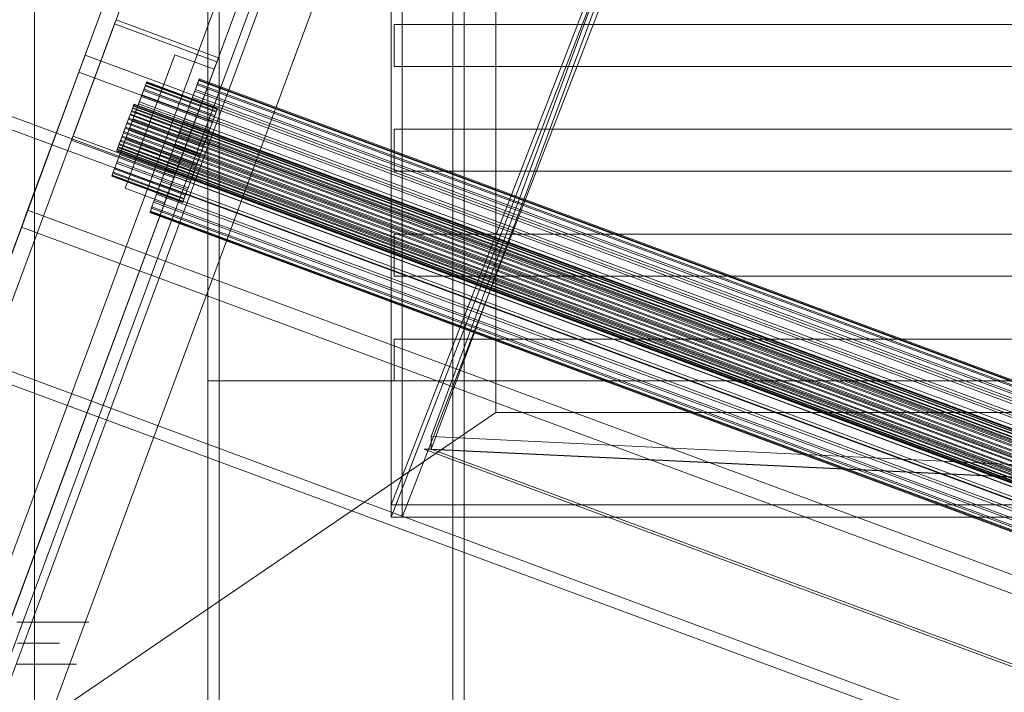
# Model space of a CAD drawing. Header units: millimetres. Extents: x -4395 to 65662, y -65530 to 6847.
# Tile 776 of 1034: x 26787 to 27021, y -18197 to -18036. Entities that reach past the tile are written whole.
import ezdxf

# ---------------------------------------------------------------- set-up
doc = ezdxf.new("R2010")
doc.units = ezdxf.units.MM
for name, color, linetype, lineweight in [('superior_C05', 7, 'Continuous', 0), ('superior_C06', 7, 'Continuous', 0), ('superior_CHUTE_GRIZZLY_SEPARADOR', 7, 'Continuous', 0), ('superior_fines-r33-C06-receiver', 7, 'Continuous', 0)]:
    doc.layers.add(name, color=color, linetype=linetype, lineweight=lineweight)

msp = doc.modelspace()

# ---------------------------------------------------------------- linework, layer by layer
at = {"layer": 'superior_C05'}
for p, q in [((26787.557, -18180), (26785.861, -18180)), ((26786.032, -18180), (26787.417, -18180)), ((26788.008, -18180), (26786.117, -18180)), ((26787.417, -18180), (26788.709, -18180)), ((26789.159, -18180), (26787.557, -18180)), ((26789.806, -18180), (26788.008, -18180)), ((26788.709, -18180), (26789.905, -18180)), ((26790.664, -18180), (26789.159, -18180)), ((26791.505, -18180), (26789.806, -18180)), ((26789.905, -18180), (26791.002, -18180)), ((26792.069, -18180), (26790.664, -18180)), ((26791.002, -18180), (26791.997, -18180)), ((26793.1, -18180), (26791.505, -18180)), ((26791.997, -18180), (26792.888, -18180)), ((26793.369, -18180), (26792.069, -18180)), ((26792.888, -18180), (26793.672, -18180)), ((26794.589, -18180), (26793.1, -18180)), ((26794.561, -18180), (26793.369, -18180)), ((26793.672, -18180), (26794.348, -18180)), ((26794.348, -18180), (26794.914, -18180)), ((26795.643, -18180), (26794.561, -18180)), ((26795.967, -18180), (26794.589, -18180)), ((26794.914, -18180), (26795.369, -18180)), ((26795.369, -18180), (26795.71, -18180)), ((26796.611, -18180), (26795.643, -18180)), ((26795.71, -18180), (26795.939, -18180)), ((26795.939, -18180), (26796.053, -18180)), ((26797.231, -18180), (26795.967, -18180)), ((26797.464, -18180), (26796.611, -18180)), ((26798.377, -18180), (26797.231, -18180)), ((26798.199, -18180), (26797.464, -18180)), ((26798.814, -18180), (26798.199, -18180)), ((26799.404, -18180), (26798.377, -18180)), ((26799.308, -18180), (26798.814, -18180)), ((26799.679, -18180), (26799.308, -18180)), ((26800.308, -18180), (26799.404, -18180)), ((26799.928, -18180), (26799.679, -18180)), ((26800.052, -18180), (26799.928, -18180)), ((26801.087, -18180), (26800.308, -18180)), ((26801.739, -18180), (26801.087, -18180)), ((26802.262, -18180), (26801.739, -18180)), ((26802.656, -18180), (26802.262, -18180)), ((26802.919, -18180), (26802.656, -18180)), ((26803.051, -18180), (26802.919, -18180)), ((26786.032, -18185), (26787.417, -18185)), ((26787.417, -18185), (26788.709, -18185)), ((26788.709, -18185), (26789.905, -18185)), ((26789.905, -18185), (26791.002, -18185)), ((26791.002, -18185), (26791.997, -18185)), ((26791.997, -18185), (26792.888, -18185)), ((26792.888, -18185), (26793.672, -18185)), ((26793.672, -18185), (26794.348, -18185)), ((26794.348, -18185), (26794.914, -18185)), ((26794.914, -18185), (26795.369, -18185)), ((26795.369, -18185), (26795.71, -18185)), ((26795.71, -18185), (26795.939, -18185)), ((26795.939, -18185), (26796.053, -18185)), ((26785.861, -18190), (26787.557, -18190)), ((26787.449, -18190), (26786.063, -18190)), ((26788.742, -18190), (26787.449, -18190)), ((26787.557, -18190), (26789.159, -18190)), ((26789.939, -18190), (26788.742, -18190)), ((26789.159, -18190), (26790.664, -18190)), ((26791.037, -18190), (26789.939, -18190)), ((26790.664, -18190), (26792.069, -18190)), ((26792.033, -18190), (26791.037, -18190)), ((26792.925, -18190), (26792.033, -18190)), ((26792.069, -18190), (26793.369, -18190)), ((26793.71, -18190), (26792.925, -18190)), ((26793.369, -18190), (26794.561, -18190)), ((26794.387, -18190), (26793.71, -18190)), ((26794.953, -18190), (26794.387, -18190)), ((26794.561, -18190), (26795.643, -18190)), ((26795.408, -18190), (26794.953, -18190)), ((26795.75, -18190), (26795.408, -18190)), ((26795.643, -18190), (26796.611, -18190)), ((26795.979, -18190), (26795.75, -18190)), ((26796.093, -18190), (26795.979, -18190)), ((26796.611, -18190), (26797.464, -18190)), ((26797.464, -18190), (26798.199, -18190)), ((26798.199, -18190), (26798.814, -18190)), ((26798.814, -18190), (26799.308, -18190)), ((26799.308, -18190), (26799.679, -18190)), ((26799.679, -18190), (26799.928, -18190)), ((26799.928, -18190), (26800.052, -18190))]:
    msp.add_line(p, q, dxfattribs=at)
at = {"layer": 'superior_C06'}
for p, q in [((26876.262, -17844.636), (26328.355, -19323.985)), ((26327.998, -19324.947), (26875.905, -17845.598)), ((26875.727, -17846.08), (26522.87, -18798.794)), ((26526.621, -18800.183), (26879.478, -17847.469)), ((26899.349, -17854.281), (26351.442, -19333.63)), ((26351.799, -19332.668), (26899.706, -17853.319)), ((26869.131, -17863.889), (26516.274, -18816.603)), ((26515.917, -18817.566), (26868.774, -17864.852)), ((26872.525, -17866.241), (26519.668, -18818.955)), ((26539.718, -18825.286), (26892.575, -17872.572)), ((26892.218, -17873.535), (26539.361, -18826.249)), ((26889.111, -17910.716), (26389.111, -19260.716)), ((26388.933, -19261.198), (26888.933, -17911.198)), ((26882.99, -17927.242), (26382.99, -19277.242)), ((26382.812, -19277.724), (26882.812, -17927.724)), ((26865.97, -17958.799), (26407.034, -19197.929)), ((26409.847, -19198.971), (26868.784, -17959.841)), ((26404.954, -19203.545), (26863.891, -17964.415)), ((26866.704, -17965.457), (26407.767, -19204.586)), ((26412.708, -19197.005), (26864.801, -17976.354)), ((26864.979, -17975.872), (26412.886, -19196.523)), ((26411.41, -19099.735), (26821.357, -17992.878)), ((26821.714, -17991.915), (26411.767, -19098.772)), ((26821.714, -17991.915), (26527.03, -18787.563)), ((26393.547, -19159.483), (26825.108, -17994.267)), ((26825.465, -17993.304), (26393.903, -19158.52)), ((26530.781, -18788.952), (26825.465, -17993.304)), ((26844.801, -18001.561), (26434.854, -19108.418)), ((26435.21, -19107.455), (26845.158, -18000.598)), ((26865.432, -18009.202), (26433.87, -19174.417)), ((26434.227, -19173.455), (26865.788, -18008.239)), ((26844.212, -18017.548), (26781.695, -18186.343)), ((26515.917, -18817.566), (26810.602, -18021.918)), ((26814.353, -18023.308), (26519.668, -18818.955)), ((27273.492, -18240.524), (26710.843, -18032.136)), ((26709.801, -18034.949), (27272.45, -18243.337)), ((26798.884, -18065.072), (26809.15, -18037.354)), ((26809.507, -18036.391), (26799.241, -18064.109)), ((26809.507, -18036.391), (26809.15, -18037.354)), ((26809.15, -18037.354), (26833.532, -18046.384)), ((26833.888, -18045.422), (26809.507, -18036.391)), ((26823.484, -18044.72), (26815.271, -18066.894)), ((26823.484, -18044.72), (26819.919, -18054.347)), ((26832.862, -18048.193), (26823.484, -18044.72)), ((26802.118, -18044.823), (26788.431, -18081.78)), ((26802.118, -18044.823), (26800.633, -18048.834)), ((27195.973, -18190.695), (26802.118, -18044.823)), ((26833.532, -18046.384), (26823.266, -18074.102)), ((26823.622, -18073.139), (26833.888, -18045.422)), ((26833.532, -18046.384), (26833.888, -18045.422)), ((26786.945, -18085.791), (26800.633, -18048.834)), ((26800.633, -18048.834), (27194.487, -18194.706)), ((26824.649, -18070.368), (26832.862, -18048.193)), ((26829.296, -18057.82), (26832.862, -18048.193)), ((26816.722, -18051.46), (26816.466, -18052.152)), ((26816.544, -18051.942), (26816.762, -18051.353)), ((26816.822, -18051.191), (26816.722, -18051.46)), ((26816.722, -18051.46), (26833.602, -18057.712)), ((26816.762, -18051.353), (26816.822, -18051.191)), ((26816.762, -18051.353), (26833.641, -18057.605)), ((26816.822, -18051.191), (26833.702, -18057.442)), ((26828.428, -18052.967), (26828.948, -18051.562)), ((26829.201, -18050.88), (26828.838, -18051.859)), ((26828.948, -18051.562), (26829.257, -18050.728)), ((26828.948, -18051.562), (27171.226, -18178.331)), ((26829.342, -18050.497), (26829.201, -18050.88)), ((26829.201, -18050.88), (27171.479, -18177.649)), ((26829.257, -18050.728), (26829.342, -18050.497)), ((26829.257, -18050.728), (27171.535, -18177.498)), ((26829.342, -18050.497), (27171.621, -18177.267)), ((26816.063, -18053.239), (26815.53, -18054.68)), ((26815.674, -18054.291), (26816.176, -18052.934)), ((26816.466, -18052.152), (26816.063, -18053.239)), ((26816.063, -18053.239), (26832.943, -18059.491)), ((26816.176, -18052.934), (26816.544, -18051.942)), ((26816.176, -18052.934), (26833.056, -18059.186)), ((26816.466, -18052.152), (26833.346, -18058.404)), ((26816.544, -18051.942), (26833.423, -18058.194)), ((26828.267, -18053.399), (26827.512, -18055.44)), ((26827.715, -18054.89), (26828.428, -18052.967)), ((26828.838, -18051.859), (26828.267, -18053.399)), ((26828.267, -18053.399), (27170.546, -18180.169)), ((26828.428, -18052.967), (27170.706, -18179.737)), ((26828.838, -18051.859), (27171.116, -18178.629)), ((26811.706, -18076.521), (26819.919, -18054.347)), ((26813.801, -18056.468), (26813.751, -18056.603)), ((26813.771, -18056.55), (26813.801, -18056.468)), ((26813.801, -18056.468), (27179.523, -18191.921)), ((26814.886, -18056.419), (26814.156, -18058.389)), ((26814.344, -18057.882), (26815.055, -18055.962)), ((26815.53, -18054.68), (26814.886, -18056.419)), ((26814.886, -18056.419), (26831.765, -18062.67)), ((26815.055, -18055.962), (26815.674, -18054.291)), ((26815.055, -18055.962), (26831.934, -18062.214)), ((26815.53, -18054.68), (26832.409, -18060.932)), ((26815.674, -18054.291), (26832.553, -18060.543)), ((26819.919, -18054.347), (26829.296, -18057.82)), ((26827.512, -18055.44), (26826.599, -18057.904)), ((26826.839, -18057.257), (26827.715, -18054.89)), ((26827.512, -18055.44), (27169.79, -18182.21)), ((26827.715, -18054.89), (27169.994, -18181.66)), ((26812.562, -18059.814), (26812.918, -18058.854)), ((26813.155, -18058.213), (26812.833, -18059.082)), ((26812.918, -18058.854), (26813.227, -18058.019)), ((26812.918, -18058.854), (27178.64, -18194.306)), ((26813.422, -18057.492), (26813.155, -18058.213)), ((26813.155, -18058.213), (27178.877, -18193.665)), ((26813.227, -18058.019), (26813.478, -18057.34)), ((26813.227, -18058.019), (27178.949, -18193.471)), ((26814.156, -18058.389), (26813.369, -18060.515)), ((26813.623, -18056.949), (26813.422, -18057.492)), ((26813.422, -18057.492), (27179.144, -18192.945)), ((26813.478, -18057.34), (26813.662, -18056.844)), ((26813.478, -18057.34), (27179.2, -18192.792)), ((26813.568, -18059.976), (26814.344, -18057.882)), ((26813.751, -18056.603), (26813.623, -18056.949)), ((26813.623, -18056.949), (27179.345, -18192.402)), ((26813.662, -18056.844), (26813.771, -18056.55)), ((26813.662, -18056.844), (27179.384, -18192.296)), ((26813.751, -18056.603), (27179.473, -18192.056)), ((26813.771, -18056.55), (27179.493, -18192.002)), ((26814.156, -18058.389), (26831.036, -18064.641)), ((26814.344, -18057.882), (26831.223, -18064.133)), ((26829.296, -18057.82), (26821.084, -18079.994)), ((26826.599, -18057.904), (26825.565, -18060.695)), ((26825.832, -18059.976), (26826.839, -18057.257)), ((26826.599, -18057.904), (27168.877, -18184.674)), ((26826.839, -18057.257), (27169.117, -18184.027)), ((26832.943, -18059.491), (26833.346, -18058.404)), ((26833.423, -18058.194), (26833.056, -18059.186)), ((26833.346, -18058.404), (26833.602, -18057.712)), ((26833.641, -18057.605), (26833.423, -18058.194)), ((26833.602, -18057.712), (26833.702, -18057.442)), ((26833.702, -18057.442), (26833.641, -18057.605)), ((26812.074, -18061.13), (26811.667, -18062.23)), ((26811.769, -18061.956), (26812.174, -18060.861)), ((26812.468, -18060.067), (26812.074, -18061.13)), ((26812.074, -18061.13), (27177.796, -18196.583)), ((26812.174, -18060.861), (26812.562, -18059.814)), ((26812.174, -18060.861), (27177.896, -18196.314)), ((26812.833, -18059.082), (26812.468, -18060.067)), ((26812.468, -18060.067), (27178.19, -18195.52)), ((26813.369, -18060.515), (26812.554, -18062.715)), ((26812.562, -18059.814), (27178.284, -18195.266)), ((26812.757, -18062.166), (26813.568, -18059.976)), ((26812.833, -18059.082), (27178.555, -18194.535)), ((26813.369, -18060.515), (26830.248, -18066.767)), ((26813.568, -18059.976), (26830.448, -18066.228)), ((26825.565, -18060.695), (26824.45, -18063.707)), ((26824.733, -18062.944), (26825.832, -18059.976)), ((26825.565, -18060.695), (27167.844, -18187.465)), ((26825.832, -18059.976), (27168.11, -18186.746)), ((26831.765, -18062.67), (26832.409, -18060.932)), ((26832.553, -18060.543), (26831.934, -18062.214)), ((26832.409, -18060.932), (26832.943, -18059.491)), ((26833.056, -18059.186), (26832.553, -18060.543)), ((26811.262, -18063.325), (26810.874, -18064.372)), ((26810.968, -18064.119), (26811.361, -18063.056)), ((26811.667, -18062.23), (26811.262, -18063.325)), ((26811.262, -18063.325), (27176.984, -18198.778)), ((26811.361, -18063.056), (26811.769, -18061.956)), ((26811.361, -18063.056), (27177.083, -18198.508)), ((26811.667, -18062.23), (27177.389, -18197.683)), ((26812.554, -18062.715), (26811.743, -18064.904)), ((26811.769, -18061.956), (27177.491, -18197.408)), ((26811.942, -18064.366), (26812.757, -18062.166)), ((26812.554, -18062.715), (26829.433, -18068.967)), ((26812.757, -18062.166), (26829.637, -18068.417)), ((26823.584, -18066.045), (26824.733, -18062.944)), ((26824.733, -18062.944), (27167.011, -18189.713)), ((26831.036, -18064.641), (26831.765, -18062.67)), ((26831.934, -18062.214), (26831.223, -18064.133)), ((26798.884, -18065.072), (26799.241, -18064.109)), ((26823.266, -18074.102), (26798.884, -18065.072)), ((26799.241, -18064.109), (26823.622, -18073.139)), ((26810.518, -18065.332), (26810.209, -18066.167)), ((26810.281, -18065.973), (26810.603, -18065.104)), ((26810.874, -18064.372), (26810.518, -18065.332)), ((26810.518, -18065.332), (27176.24, -18200.785)), ((26810.603, -18065.104), (26810.968, -18064.119)), ((26810.603, -18065.104), (27176.325, -18200.556)), ((26810.874, -18064.372), (27176.596, -18199.825)), ((26811.743, -18064.904), (26810.967, -18066.999)), ((26810.968, -18064.119), (27176.69, -18199.571)), ((26811.155, -18066.492), (26811.942, -18064.366)), ((26811.743, -18064.904), (26828.622, -18071.156)), ((26811.942, -18064.366), (26828.822, -18070.617)), ((26824.45, -18063.707), (26823.296, -18066.824)), ((26824.45, -18063.707), (27166.728, -18190.477)), ((26830.248, -18066.767), (26831.036, -18064.641)), ((26831.223, -18064.133), (26830.448, -18066.228)), ((26809.635, -18067.718), (26809.685, -18067.583)), ((26809.665, -18067.637), (26809.635, -18067.718)), ((26809.635, -18067.718), (27175.357, -18203.17)), ((26809.774, -18067.342), (26809.665, -18067.637)), ((27175.387, -18203.089), (26809.665, -18067.637)), ((26809.685, -18067.583), (26809.813, -18067.237)), ((26809.685, -18067.583), (27175.407, -18203.036)), ((26809.957, -18066.846), (26809.774, -18067.342)), ((26809.774, -18067.342), (27175.496, -18202.795)), ((26809.813, -18067.237), (26810.014, -18066.694)), ((26809.813, -18067.237), (27175.535, -18202.69)), ((26810.209, -18066.167), (26809.957, -18066.846)), ((26809.957, -18066.846), (27175.679, -18202.299)), ((26810.014, -18066.694), (26810.281, -18065.973)), ((26810.014, -18066.694), (27175.736, -18202.146)), ((26810.209, -18066.167), (27175.931, -18201.62)), ((26810.967, -18066.999), (26810.256, -18068.919)), ((26810.281, -18065.973), (27176.003, -18201.426)), ((26810.425, -18068.462), (26811.155, -18066.492)), ((26810.967, -18066.999), (26827.847, -18073.251)), ((26811.155, -18066.492), (26828.035, -18072.743)), ((26811.706, -18076.521), (26815.271, -18066.894)), ((26815.271, -18066.894), (26824.649, -18070.368)), ((26823.296, -18066.824), (26822.147, -18069.925)), ((26822.429, -18069.162), (26823.584, -18066.045)), ((26823.296, -18066.824), (27165.574, -18193.593)), ((26823.584, -18066.045), (27165.862, -18192.815)), ((26829.433, -18068.967), (26830.248, -18066.767)), ((26830.448, -18066.228), (26829.637, -18068.417)), ((26809.637, -18070.589), (26809.135, -18071.947)), ((26809.248, -18071.642), (26809.781, -18070.201)), ((26810.256, -18068.919), (26809.637, -18070.589)), ((26809.637, -18070.589), (26826.517, -18076.841)), ((26809.781, -18070.201), (26810.425, -18068.462)), ((26809.781, -18070.201), (26826.661, -18076.453)), ((26810.256, -18068.919), (26827.136, -18075.17)), ((26810.425, -18068.462), (26827.305, -18074.714)), ((26822.147, -18069.925), (26821.048, -18072.893)), ((26821.084, -18079.994), (26824.649, -18070.368)), ((26821.314, -18072.174), (26822.429, -18069.162)), ((26822.147, -18069.925), (27164.425, -18196.695)), ((26822.429, -18069.162), (27164.708, -18195.932)), ((26828.622, -18071.156), (26829.433, -18068.967)), ((26829.637, -18068.417), (26828.822, -18070.617)), ((26808.589, -18073.42), (26808.845, -18072.729)), ((26809.135, -18071.947), (26808.767, -18072.939)), ((26808.845, -18072.729), (26809.248, -18071.642)), ((26808.845, -18072.729), (26825.725, -18078.98)), ((26809.135, -18071.947), (26826.014, -18078.198)), ((26809.248, -18071.642), (26826.127, -18077.893)), ((26821.048, -18072.893), (26820.041, -18075.612)), ((26820.28, -18074.965), (26821.314, -18072.174)), ((26821.048, -18072.893), (27163.326, -18199.662)), ((26821.314, -18072.174), (27163.592, -18198.944)), ((26828.035, -18072.743), (26827.305, -18074.714)), ((26827.847, -18073.251), (26828.622, -18071.156)), ((26828.822, -18070.617), (26828.035, -18072.743)), ((26808.489, -18073.69), (26808.589, -18073.42)), ((26808.549, -18073.527), (26808.489, -18073.69)), ((26808.489, -18073.69), (26825.369, -18079.942)), ((26808.767, -18072.939), (26808.549, -18073.527)), ((26825.429, -18079.779), (26808.549, -18073.527)), ((26808.589, -18073.42), (26825.468, -18079.672)), ((26808.767, -18072.939), (26825.647, -18079.19)), ((26819.368, -18077.429), (26820.28, -18074.965)), ((26820.28, -18074.965), (27162.559, -18201.735)), ((26823.266, -18074.102), (26823.622, -18073.139)), ((26826.517, -18076.841), (26827.136, -18075.17)), ((26827.305, -18074.714), (26826.661, -18076.453)), ((26827.136, -18075.17), (26827.847, -18073.251)), ((26821.084, -18079.994), (26811.706, -18076.521)), ((26818.612, -18079.469), (26819.368, -18077.429)), ((26820.041, -18075.612), (26819.164, -18077.979)), ((26819.368, -18077.429), (27161.646, -18204.198)), ((26820.041, -18075.612), (27162.319, -18202.382)), ((26826.014, -18078.198), (26826.517, -18076.841)), ((26826.661, -18076.453), (26826.127, -18077.893)), ((26818.452, -18079.902), (26817.931, -18081.307)), ((26818.042, -18081.009), (26818.612, -18079.469)), ((26819.164, -18077.979), (26818.452, -18079.902)), ((26818.452, -18079.902), (27160.73, -18206.671)), ((26818.612, -18079.469), (27160.89, -18206.239)), ((26819.164, -18077.979), (27161.442, -18204.748)), ((26825.468, -18079.672), (26825.369, -18079.942)), ((26825.369, -18079.942), (26825.429, -18079.779)), ((26825.429, -18079.779), (26825.647, -18079.19)), ((26825.725, -18078.98), (26825.468, -18079.672)), ((26825.647, -18079.19), (26826.014, -18078.198)), ((26826.127, -18077.893), (26825.725, -18078.98)), ((26786.945, -18085.791), (26788.431, -18081.78)), ((26788.431, -18081.78), (27182.285, -18227.652)), ((26817.537, -18082.371), (26817.679, -18081.989)), ((26817.622, -18082.141), (26817.537, -18082.371)), ((26817.931, -18081.307), (26817.622, -18082.141)), ((27159.901, -18208.911), (26817.622, -18082.141)), ((26817.679, -18081.989), (26818.042, -18081.009)), ((26817.679, -18081.989), (27159.957, -18208.759)), ((26817.931, -18081.307), (27160.21, -18208.077)), ((26818.042, -18081.009), (27160.32, -18207.779)), ((26817.537, -18082.371), (27159.815, -18209.141)), ((27253.695, -18293.976), (26691.046, -18085.587)), ((27180.8, -18231.663), (26786.945, -18085.791)), ((26690.004, -18088.401), (27252.653, -18296.789))]:
    msp.add_line(p, q, dxfattribs=at)
at = {"layer": 'superior_CHUTE_GRIZZLY_SEPARADOR'}
for p, q in [((26790.067, -18205), (26790.067, -17755)), ((26831.392, -18205), (26831.392, -17755)), ((26834.067, -17755), (26834.067, -18205)), ((26889.821, -17755), (26889.821, -18205)), ((26892.497, -18205), (26892.497, -17755)), ((26900.067, -17830), (26900.067, -18130)), ((26875.773, -18047.5), (26875.773, -18037.5)), ((26875.773, -18037.5), (27358.914, -18037.5)), ((26892.497, -18037.5), (26875.773, -18037.5)), ((27375.638, -18037.5), (26892.497, -18037.5)), ((26892.497, -18037.5), (26892.497, -18047.5)), ((27358.914, -18047.5), (26875.773, -18047.5)), ((26875.773, -18047.5), (26892.497, -18047.5)), ((26892.497, -18047.5), (27375.638, -18047.5)), ((26875.773, -18072.5), (26875.773, -18062.5)), ((26875.773, -18062.5), (27358.914, -18062.5)), ((26892.497, -18062.5), (26875.773, -18062.5)), ((27375.638, -18062.5), (26892.497, -18062.5)), ((26892.497, -18062.5), (26892.497, -18072.5)), ((27358.914, -18072.5), (26875.773, -18072.5)), ((26875.773, -18072.5), (26892.497, -18072.5)), ((26892.497, -18072.5), (27375.638, -18072.5)), ((26875.773, -18097.5), (26875.773, -18087.5)), ((26875.773, -18087.5), (27358.914, -18087.5)), ((26892.497, -18087.5), (26875.773, -18087.5)), ((27375.638, -18087.5), (26892.497, -18087.5)), ((26892.497, -18087.5), (26892.497, -18097.5)), ((27358.914, -18097.5), (26875.773, -18097.5)), ((26875.773, -18097.5), (26892.497, -18097.5)), ((26892.497, -18097.5), (27375.638, -18097.5)), ((26875.773, -18122.5), (26875.773, -18112.5)), ((26875.773, -18112.5), (27358.914, -18112.5)), ((26892.497, -18112.5), (26875.773, -18112.5)), ((27375.638, -18112.5), (26892.497, -18112.5)), ((26892.497, -18112.5), (26892.497, -18122.5)), ((26831.392, -18205), (26831.392, -18122.5)), ((26831.392, -18122.5), (27431.392, -18122.5)), ((26834.067, -18122.5), (26831.392, -18122.5)), ((27434.067, -18122.5), (26834.067, -18122.5)), ((26834.067, -18122.5), (26834.067, -18205)), ((27358.914, -18122.5), (26875.773, -18122.5)), ((26875.773, -18122.5), (26892.497, -18122.5)), ((26892.497, -18122.5), (27375.638, -18122.5)), ((26790.067, -18205), (26900.067, -18130)), ((26900.067, -18130), (27200.067, -18130))]:
    msp.add_line(p, q, dxfattribs=at)
at = {"layer": 'superior_fines-r33-C06-receiver'}
for p, q in [((26875.067, -18155), (26875.067, -17805)), ((26877.672, -17805), (26877.672, -18155)), ((26953.074, -17950.997), (26875.067, -18152.037)), ((26884.635, -18135.781), (26953.074, -17950.997)), ((26875.067, -18155), (26953.074, -17953.96)), ((26877.672, -18155), (26955.678, -17953.96)), ((26953.074, -17953.96), (26884.635, -18138.744)), ((27225.067, -18152.037), (26884.635, -18135.781)), ((26884.635, -18138.744), (26884.635, -18135.781)), ((27070.517, -18208.207), (26882.967, -18138.744)), ((26882.967, -18138.744), (27223.4, -18155)), ((26884.635, -18138.744), (26882.967, -18138.744)), ((26884.635, -18138.744), (27225.067, -18155)), ((26884.635, -18138.744), (27072.185, -18208.207)), ((26875.067, -18152.037), (27225.067, -18152.037)), ((26875.067, -18152.037), (26875.067, -18155)), ((27225.067, -18155), (26875.067, -18155)), ((26875.067, -18155), (26877.672, -18155))]:
    msp.add_line(p, q, dxfattribs=at)

doc.saveas('drawing.dxf')
